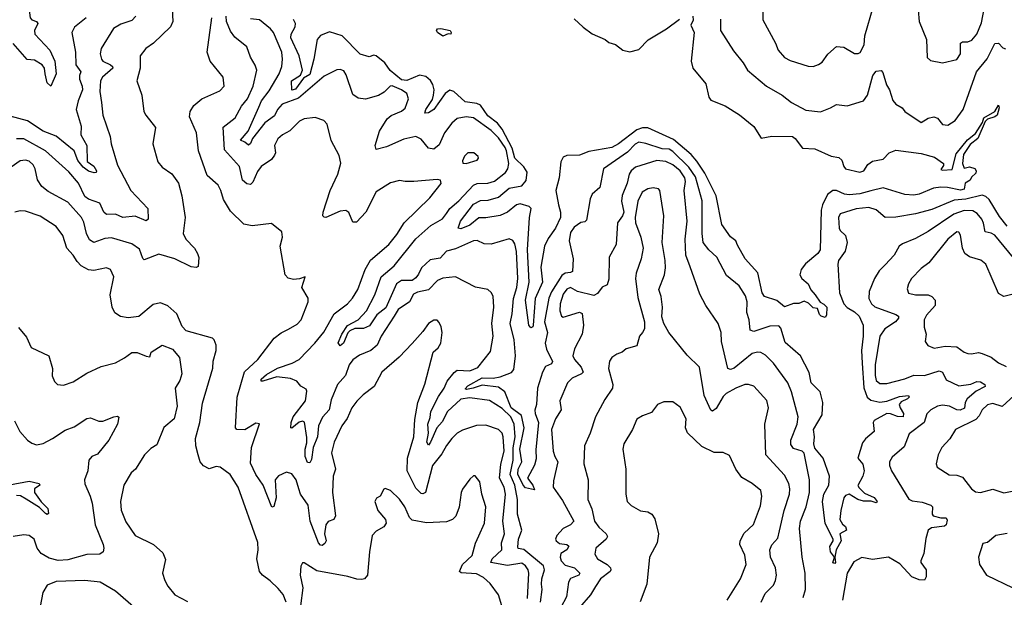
# Model space of a CAD drawing. Extents: x 1552033 to 1694788, y 811965 to 917215.
# Tile 490 of 632: x 1641212 to 1646688, y 882002 to 885215. Entities that reach past the tile are written whole.
import ezdxf

# ---------------------------------------------------------------- set-up
doc = ezdxf.new("R2010")
doc.units = 0

msp = doc.modelspace()

# ---------------------------------------------------------------- linework, layer by layer
at = {"layer": '0CON20XD'}
for points in [[(1641210.6, 885485), (1641233.4, 885383.4), (1641265.3, 885325), (1641271.8, 885295), (1641266.4, 885253.6), (1641270.3, 885225), (1641278.9, 885215), (1641305.6, 885205), (1641312.3, 885195), (1641293.8, 885155), (1641295.6, 885135.6), (1641379.3, 885045), (1641407.8, 884985), (1641415, 884913.3), (1641385, 884846), (1641365, 884864.4), (1641352.9, 884915), (1641349.4, 884945), (1641336.4, 884965), (1641295, 884990.9), (1641253.5, 884993.5), (1641175, 885083.3)], [(1645345, 885300), (1645344.4, 885215), (1645415, 885084.2), (1645430, 885045), (1645465.6, 885005.6), (1645497.6, 884987.6), (1645597.6, 884957.6), (1645625, 884954.5), (1645655, 884965.6), (1645675, 884978.6), (1645706.6, 885023.4), (1645755, 885065.5), (1645795, 885062.5), (1645855, 885028.2), (1645875, 885027.3), (1645886.4, 885033.6), (1645908.8, 885075), (1645911.9, 885125), (1645959.2, 885285)], [(1642060.8, 885275), (1642063.3, 885205), (1642050.6, 885175), (1641955.3, 885084.7), (1641914.2, 885055), (1641882.5, 885015), (1641882.5, 884945), (1641864.3, 884875), (1641890.6, 884795), (1641903.1, 884705), (1641914.3, 884685), (1641967.8, 884615), (1641953.3, 884525), (1641980, 884425), (1642004, 884395), (1642057.2, 884357.2), (1642095.8, 884305), (1642114.3, 884235), (1642132.9, 884115), (1642121.1, 884025), (1642135.7, 883995), (1642183.5, 883943.5), (1642201.5, 883915), (1642207.6, 883892.4), (1642205, 883842.5), (1642193.6, 883836.4), (1642165, 883840.6), (1642075, 883884.5), (1641985, 883911.1), (1641905, 883878.9), (1641896.9, 883886.9), (1641878.4, 883938.4), (1641835, 883969.1), (1641721.7, 884001.7), (1641685, 883998.4), (1641625, 883975.4), (1641600.1, 883990.1), (1641583.5, 884025), (1641568.7, 884088.7), (1641555.6, 884115.6), (1641479.6, 884199.6), (1641369.5, 884259.5), (1641335, 884286.9), (1641311.2, 884325), (1641298.9, 884385), (1641287.4, 884407.4), (1641265, 884427.5), (1641245, 884434.6), (1641215, 884430), (1641165, 884394.6)], [(1646208.3, 885268.3), (1646213.8, 885205), (1646254.6, 885105), (1646260, 885005), (1646278.3, 884988.3), (1646345, 884975.7), (1646425, 884993.1), (1646444.6, 885025), (1646444.6, 885085.4), (1646455, 885092.9), (1646485, 885092.5), (1646507.9, 885102.1), (1646534.8, 885135.2), (1646561.8, 885198.2), (1646575.6, 885275)], [(1641581.4, 885225), (1641516.4, 885173.6), (1641502.5, 885145), (1641522.5, 885035), (1641524.3, 884965), (1641552.3, 884925), (1641544.7, 884905), (1641544.7, 884885), (1641560.3, 884845), (1641561.2, 884825), (1641536.7, 884763.2), (1641526.7, 884715), (1641553.4, 884623.4), (1641552.8, 884575), (1641586, 884515), (1641587.1, 884427.1), (1641625, 884400.7), (1641640, 884375), (1641637.5, 884365), (1641626.7, 884363.3), (1641595, 884373), (1641564.6, 884395), (1641535, 884431.5), (1641514.7, 884485), (1641415, 884567.5), (1641342.9, 884595), (1641255, 884651.9), (1641158.3, 884678.3)], [(1641858.5, 885235), (1641835, 885211.8), (1641775, 885190.8), (1641733.6, 885166.4), (1641665.6, 885055), (1641660, 885025), (1641666.7, 884995), (1641675, 884984.6), (1641717.8, 884965), (1641728.5, 884955), (1641729.1, 884945), (1641673.1, 884895), (1641662, 884875), (1641656.9, 884815), (1641667.7, 884755), (1641674.6, 884685), (1641715.3, 884565.3), (1641720, 884525), (1641756.2, 884406.2), (1641830.5, 884265), (1641924.3, 884165), (1641925.7, 884105), (1641915, 884096.2), (1641855, 884122.1), (1641785.6, 884115.6), (1641745, 884133.6), (1641695, 884131.2), (1641680.4, 884145), (1641658.1, 884195), (1641595, 884217.3), (1641575, 884232.5), (1641538.8, 884305), (1641485, 884369.7), (1641356.2, 884486.2), (1641235, 884551.6), (1641195, 884552.1)], [(1642706.8, 883493.2), (1642755, 883521.4), (1642778.1, 883545), (1642817.1, 883645), (1642815.9, 883665.9), (1642782, 883725), (1642800, 883785), (1642767.3, 883772.7), (1642735, 883770), (1642705, 883778.2), (1642688.5, 883795), (1642660, 883955), (1642674, 884005), (1642670, 884035), (1642612, 884082), (1642505, 884068.1), (1642458.2, 884078.2), (1642385, 884149.2), (1642345.5, 884215), (1642330.5, 884265), (1642315, 884294), (1642255, 884348), (1642205.5, 884485), (1642195.5, 884585), (1642157.1, 884675), (1642159.2, 884705), (1642181.3, 884738.7), (1642225.4, 884774.6), (1642325, 884819.2), (1642349.2, 884845), (1642342.9, 884895), (1642270.9, 884985), (1642255.4, 885035), (1642281.4, 885225)], [(1643496.5, 882865), (1643485, 882847.5), (1643475.5, 882865.5), (1643484.8, 882915.2), (1643481.6, 882965), (1643495, 883001.9), (1643498.2, 883035), (1643541.2, 883118.8), (1643572.6, 883165), (1643589.3, 883205), (1643627.5, 883252.5), (1643645, 883264.7), (1643715, 883261.9), (1643759.9, 883280.1), (1643830.2, 883369.8), (1643845.4, 883454.6), (1643837.5, 883525), (1643848.8, 883615), (1643845, 883676.7), (1643835, 883697.5), (1643815, 883714.3), (1643747.2, 883727.2), (1643635.3, 883785.3), (1643565, 883777.9), (1643535, 883764.4), (1643485, 883712.5), (1643425, 883700), (1643401.7, 883688.3), (1643380, 883645), (1643316.6, 883603.4), (1643294.2, 883565), (1643222.3, 883455), (1643199.4, 883405), (1643165, 883374.3), (1643101.4, 883348.6), (1643065, 883323.8), (1643045.3, 883295), (1643024.8, 883235.2), (1642979.7, 883185), (1642945, 883100), (1642933, 883045), (1642895.5, 883004.5), (1642874, 882955), (1642867.5, 882895), (1642843.5, 882835), (1642835, 882768), (1642825, 882748.9), (1642812.1, 882752.1), (1642800, 882785), (1642799.1, 882825), (1642808.5, 882861.5), (1642808.8, 882891.2), (1642795.8, 882975.8), (1642785, 882981.1), (1642765.8, 882975.8), (1642725, 882942.5), (1642720, 882945), (1642721.5, 882975), (1642733.8, 883005), (1642801.9, 883095), (1642809.4, 883149.4), (1642805, 883160), (1642776.1, 883176.1), (1642753.4, 883203.4), (1642718.3, 883218.3), (1642642.3, 883227.7), (1642565, 883204.4), (1642554.5, 883205), (1642555.5, 883215), (1642585, 883240.7), (1642645, 883276.9), (1642727.1, 883305), (1642765.6, 883325), (1642852.9, 883415), (1642903.7, 883476.3), (1642961.8, 883578.2), (1643035, 883633.8), (1643063.4, 883666.6), (1643091.9, 883715), (1643134, 883826), (1643163.1, 883876.9), (1643265, 883965.4), (1643309.5, 884020.5), (1643350.4, 884085), (1643492.5, 884225), (1643555.7, 884304.3), (1643551.7, 884321.7), (1643533.2, 884326.8), (1643404.5, 884315.5), (1643355, 884314.4), (1643325, 884320.6), (1643275, 884308.1), (1643195, 884258.1), (1643136.6, 884145), (1643085, 884088.1), (1643065, 884088), (1643041.8, 884141.8), (1643025, 884154.4), (1642995, 884150.4), (1642915, 884114.4), (1642905.9, 884115.9), (1642898, 884125), (1642899.5, 884145), (1642939.3, 884265), (1642981.1, 884355), (1642997.9, 884417.9), (1642989.1, 884459.1), (1642945, 884543.3), (1642922.5, 884635), (1642903.8, 884655), (1642855, 884670.5), (1642795, 884664.4), (1642768.6, 884651.4), (1642713.9, 884596.1), (1642674.4, 884575), (1642648, 884552), (1642628.5, 884515), (1642634.5, 884475), (1642629.2, 884460.8), (1642611.9, 884438.1), (1642555, 884398), (1642535, 884371.2), (1642508.7, 884311.3), (1642495, 884298.9), (1642475, 884301.8), (1642451.9, 884321.9), (1642435, 884398.5), (1642351, 884491), (1642343, 884617), (1642410.8, 884669.2), (1642445.2, 884734.8), (1642479.7, 884775), (1642510.8, 884845), (1642530, 884935), (1642522.2, 884962.2), (1642495, 885006.2), (1642474.6, 885064.6), (1642408, 885118), (1642385, 885151.1), (1642361.7, 885205), (1642359.5, 885235)], [(1643585, 884136.2), (1643603.5, 884165), (1643655, 884206.8), (1643735.2, 884294.8), (1643756.1, 884303.9), (1643815, 884306.3), (1643852.1, 884317.9), (1643914.6, 884365), (1643927.1, 884385), (1643931.6, 884415), (1643920.2, 884485), (1643911.4, 884505), (1643875, 884558.4), (1643835, 884599.2), (1643735, 884668.6), (1643695.3, 884674.7), (1643645, 884665.4), (1643615, 884639.1), (1643574.8, 884585.2), (1643545, 884519.2), (1643515, 884495.8), (1643485, 884501.4), (1643445, 884551.5), (1643415, 884565.3), (1643348.7, 884551.3), (1643252.1, 884507.9), (1643195, 884493.8), (1643189.2, 884515), (1643213.8, 884595), (1643256.5, 884663.5), (1643277.1, 884682.9), (1643335, 884705.6), (1643356.6, 884723.4), (1643374.5, 884775), (1643365.4, 884805.4), (1643335.8, 884825), (1643283.2, 884846.8), (1643273.3, 884845), (1643238.3, 884811.7), (1643207.1, 884792.9), (1643135, 884772.7), (1643095, 884778.8), (1643065, 884799.2), (1643028.1, 884908.1), (1643015, 884930), (1642995, 884938.8), (1642975, 884936), (1642905, 884900.9), (1642762.1, 884777.9), (1642671.3, 884745), (1642645, 884715.3), (1642628.8, 884681.2), (1642575, 884642.1), (1642507.4, 884555), (1642495, 884525.7), (1642485, 884516.5), (1642464.5, 884534.5), (1642439.2, 884545), (1642482.2, 884595), (1642542, 884728), (1642556.4, 884763.6), (1642599.6, 884820.4), (1642655.3, 884915), (1642669.5, 884955), (1642673.8, 884995), (1642669, 885035), (1642623.3, 885143.3), (1642607.5, 885165), (1642545.7, 885215), (1642495, 885220.6)], [(1644955.4, 885235), (1644958, 885212), (1644945.6, 885185), (1644962.7, 885145), (1644947.3, 884985), (1644956, 884946), (1645028.8, 884858.8), (1645045.5, 884785), (1645055, 884767.1), (1645135, 884736.4), (1645215, 884685.4), (1645295, 884621.1), (1645335, 884555.9), (1645395, 884568.1), (1645510, 884565), (1645525.2, 884555), (1645565, 884501.1), (1645635, 884496.9), (1645725, 884456.7), (1645767.8, 884447.8), (1645784.5, 884434.5), (1645795, 884398), (1645805, 884386.4), (1645885, 884367.1), (1645907.1, 884375), (1645929.4, 884410.6), (1645955, 884428.8), (1646015, 884440), (1646047.5, 884475), (1646085, 884489.6), (1646225, 884471.4), (1646300.8, 884450.8), (1646350, 884415), (1646350, 884405), (1646335, 884382.5), (1646345, 884377.5), (1646398.3, 884381.7), (1646420.6, 884469.4), (1646482.6, 884547.4), (1646528, 884582), (1646567.5, 884642.5), (1646575, 884669.2), (1646634.6, 884705.4), (1646655, 884740), (1646659.2, 884725), (1646648.5, 884685), (1646635, 884674.6), (1646595, 884661.9), (1646581.1, 884648.9), (1646541.4, 884555), (1646499.2, 884520.8), (1646460.5, 884465), (1646456.2, 884415), (1646465, 884390), (1646495, 884397.5), (1646525, 884386.7), (1646531.2, 884375), (1646529.2, 884360.8), (1646505, 884340), (1646498.3, 884321.7), (1646470, 884305), (1646465, 884272.5), (1646445, 884266.2), (1646372.4, 884282.4), (1646335, 884284.4), (1646295, 884277.5), (1646215, 884244), (1646185, 884238.8), (1646135, 884242), (1646015, 884279.2), (1645945, 884264), (1645885, 884246.3), (1645825, 884241.6), (1645800, 884245), (1645755, 884265.3), (1645735, 884264.7), (1645705, 884242.9), (1645676.8, 884185), (1645669.6, 884155), (1645663.1, 883935), (1645651.8, 883915), (1645582.1, 883857.9), (1645558.2, 883825), (1645551.5, 883795), (1645561.4, 883775), (1645596.9, 883745), (1645611.8, 883711.8), (1645637.1, 883685), (1645663.3, 883643.3), (1645685, 883632.5), (1645701.2, 883615), (1645699.3, 883570.7), (1645691.7, 883558.3), (1645670, 883565), (1645660, 883575), (1645648.3, 883608.3), (1645625, 883612.5), (1645598.8, 883638.8), (1645575, 883650), (1645545, 883636.7), (1645515, 883636.7), (1645465, 883617.5), (1645422.4, 883652.4), (1645354.4, 883675), (1645340.7, 883695), (1645317.7, 883807.7), (1645246.2, 883885), (1645205, 883961.4), (1645195, 883984.3), (1645165, 884007.1), (1645117.8, 884075), (1645085.9, 884235), (1645021.8, 884361.8), (1644978, 884428), (1644945.7, 884465.7), (1644848.5, 884548.5), (1644705, 884612.9), (1644675, 884613.6), (1644645, 884602.2), (1644541.9, 884525), (1644505, 884504.2), (1644377.2, 884482.7), (1644325, 884461.4), (1644255, 884459.6), (1644235, 884450), (1644222.3, 884425), (1644211.6, 884335), (1644193.5, 884265), (1644208.9, 884185), (1644219, 884145), (1644219.6, 884115), (1644192.9, 884055), (1644151.8, 883998.2), (1644131.3, 883955), (1644111.1, 883838.9), (1644119.1, 883755), (1644079.3, 883665), (1644067.9, 883515), (1644065, 883505.8), (1644055, 883501.4), (1644043.1, 883515), (1644025.7, 883655), (1644046.1, 883755), (1644035.6, 883935), (1644047.5, 884115), (1644057.1, 884165), (1644046.4, 884176.4), (1643995, 884191.4), (1643974.9, 884185.1), (1643925, 884144.2), (1643885, 884125.9), (1643805, 884113.1), (1643766.5, 884113.5), (1643715, 884072.5), (1643665, 884052), (1643650, 884055), (1643663.1, 884095), (1643735, 884189.3), (1643775, 884208.8), (1643818.3, 884211.7), (1643875, 884227.1), (1643935, 884278.8), (1644005, 884291.9), (1644028.4, 884321.6), (1644033.5, 884366.5), (1644016.7, 884396.7), (1643965, 884444.5), (1643950.4, 884500.4), (1643896.2, 884606.2), (1643868.8, 884638.8), (1643815, 884680.4), (1643775, 884739.2), (1643755, 884749.4), (1643688.7, 884758.6), (1643626.2, 884815), (1643605, 884823.6), (1643578.8, 884805), (1643514.6, 884715), (1643485, 884696.5), (1643465, 884694.5), (1643470.5, 884715), (1643508.3, 884771.7), (1643514.1, 884795.9), (1643517.9, 884825), (1643510.5, 884855), (1643497.1, 884877.1), (1643470, 884900), (1643435, 884906.3), (1643365, 884877.6), (1643335, 884880.7), (1643272.4, 884932.4), (1643242.2, 884975), (1643195, 885015.2), (1643182.2, 885017.8), (1643155, 885008.2), (1643105, 885023.3), (1643005, 885125.2), (1642935, 885147.9), (1642885, 885127.8), (1642866.6, 885105), (1642847.5, 884995), (1642825, 884909.6), (1642790.8, 884889.2), (1642745, 884829.7), (1642725, 884823.5), (1642723.6, 884875), (1642773.1, 884906.9), (1642785.2, 884935), (1642765.4, 885015), (1642720.7, 885115), (1642722.5, 885135), (1642743.3, 885175), (1642746.7, 885195), (1642735, 885216.6)], [(1644295, 885220.8), (1644345, 885173.8), (1644395, 885137.1), (1644468.8, 885105), (1644489.2, 885089.2), (1644525, 885077.1), (1644566.2, 885045), (1644605, 885036.2), (1644655, 885049.6), (1644707, 885103), (1644808.6, 885165), (1644881.2, 885218.8)], [(1645108.8, 885218.8), (1645108.8, 885155), (1645181.3, 885041.3), (1645235.4, 884975.4), (1645260, 884935), (1645365.8, 884845), (1645452.9, 884795), (1645505, 884754.4), (1645585, 884712.9), (1645665, 884702.2), (1645721.2, 884725), (1645755, 884744), (1645815, 884736.7), (1645905.2, 884764.8), (1645928, 884795), (1645956.9, 884905), (1645975, 884928.8), (1646003, 884933), (1646012, 884922), (1646033.5, 884853.5), (1646050.4, 884825), (1646067.9, 884765), (1646085, 884745.5), (1646120, 884725), (1646135, 884703.8), (1646225, 884644.2), (1646265, 884668.1), (1646295.5, 884675.5), (1646317.4, 884667.4), (1646345, 884631.4), (1646375, 884628.8), (1646415.5, 884655), (1646459.2, 884715), (1646533.5, 884925), (1646592, 884998), (1646635, 885083.8), (1646655, 885085.4), (1646679.7, 885059.7), (1646695, 885052.9)], [(1643565, 885123.9), (1643536.4, 885145), (1643530, 885155), (1643535.5, 885164.5), (1643555, 885166.1), (1643606.9, 885155), (1643612.5, 885145), (1643610, 885135), (1643595, 885135.8), (1643565, 885123.9)], [(1646705, 884067), (1646660.7, 884120.7), (1646604.5, 884214.5), (1646585, 884232.4), (1646565, 884238.6), (1646475, 884216), (1646409, 884211), (1646285, 884159.5), (1646195, 884134.8), (1646085, 884117.6), (1646025, 884114.6), (1645975, 884158.2), (1645935, 884170.3), (1645865, 884162.5), (1645774.6, 884135.4), (1645765.6, 884115), (1645770.5, 884055), (1645775, 884042), (1645805.5, 884015.5), (1645813.5, 883975), (1645802.7, 883927.3), (1645766, 883875), (1645762, 883855), (1645772.3, 883695), (1645796, 883635), (1645814.4, 883614.4), (1645855, 883589.6), (1645881.8, 883565), (1645903.5, 883515), (1645903.9, 883455), (1645894.8, 883375.2), (1645897.1, 883305), (1645906.8, 883166.8), (1645924.8, 883114.8), (1645945, 883098.6), (1645995, 883087.9), (1646035, 883092.6), (1646105, 883119), (1646154.5, 883124.5), (1646159.3, 883115), (1646150.4, 883105), (1646115, 883090), (1646104.2, 883075), (1646108.4, 883055), (1646126.7, 883025), (1646125, 883006), (1646095, 883007.1), (1646055, 883022.5), (1646035, 883023.5), (1645964.3, 882985.7), (1645959.6, 882975), (1645964.4, 882925), (1645916.2, 882883.8), (1645899.7, 882860.3), (1645874.1, 882775), (1645901.5, 882741.5), (1645909.3, 882705), (1645900.9, 882675), (1645874.3, 882624.3), (1645880.8, 882610.8), (1645911.5, 882581.5), (1645965, 882557.5), (1645981.4, 882535), (1645975, 882527.5), (1645947.2, 882537.2), (1645905, 882536.6), (1645874.2, 882545.8), (1645825, 882575.9), (1645805, 882567.7), (1645795.8, 882555), (1645778.2, 882485), (1645773.1, 882435), (1645788.6, 882408.6), (1645805.5, 882395), (1645810, 882375), (1645772.9, 882355), (1645781.4, 882315), (1645753.1, 882265), (1645745.7, 882225), (1645748.5, 882195), (1645745, 882189.2), (1645734.2, 882194.2), (1645744, 882225), (1645720.9, 882255), (1645717.1, 882285), (1645735.7, 882315), (1645735.7, 882325), (1645692.1, 882412.1), (1645677.3, 882535), (1645684.7, 882575), (1645712.5, 882625), (1645715.5, 882675), (1645680.6, 882775), (1645635, 882831.6), (1645628.7, 882855), (1645633.4, 882895), (1645626.7, 882935), (1645675, 883017.5), (1645678.8, 883085), (1645663.8, 883145), (1645614.7, 883195), (1645602.3, 883252.3), (1645555, 883345.8), (1645469.6, 883419.6), (1645445, 883498.8), (1645435, 883511.9), (1645385, 883510.5), (1645295, 883480.7), (1645275, 883488), (1645268.9, 883545), (1645255.5, 883585.5), (1645257.9, 883645), (1645249.5, 883679.5), (1645213.8, 883733.8), (1645142.2, 883792.2), (1645089.5, 883895), (1645044.2, 883934.2), (1645014.2, 883975), (1645008, 884025), (1645007.7, 884207.7), (1644970.3, 884340.3), (1644933, 884395), (1644845, 884481.7), (1644825, 884494.3), (1644785, 884497.3), (1644695, 884527.3), (1644655, 884533.8), (1644635, 884523.6), (1644591.8, 884478.2), (1644458.6, 884385), (1644437.7, 884282.3), (1644395.4, 884244.6), (1644385, 884218.8), (1644365, 884100), (1644355, 884090), (1644333, 884087), (1644295, 884060.9), (1644275, 884031.2), (1644268.9, 883985), (1644290, 883885), (1644287.1, 883815), (1644275, 883808), (1644245, 883805.3), (1644227.4, 883792.6), (1644169.2, 883700.8), (1644154.6, 883665.4), (1644131.5, 883535), (1644147.3, 883475), (1644133.9, 883415), (1644142.2, 883382.2), (1644176.2, 883313.8), (1644169.8, 883300.2), (1644136.1, 883285), (1644120.2, 883255), (1644092.7, 883165), (1644085.8, 883075), (1644077.4, 883042.6), (1644078, 883025), (1644097.9, 882975), (1644082.2, 882822.2), (1644085, 882772.5), (1644075, 882736), (1644037.1, 882665), (1644065.6, 882625), (1644075, 882600), (1644025, 882611.5), (1644012.6, 882625), (1643983.4, 882686.6), (1643985, 882714.5), (1644004.2, 882755), (1643993.2, 882825), (1644018.6, 882945), (1644003, 883013), (1643944.9, 883054.9), (1643910.7, 883145), (1643875, 883171.1), (1643785, 883181.1), (1643734.9, 883164.9), (1643697.1, 883157.1), (1643688.8, 883161.2), (1643705, 883178.9), (1643785, 883222.1), (1643845, 883220.1), (1643885, 883227.6), (1643947.5, 883252.5), (1643960.3, 883269.7), (1643969.5, 883345), (1643961.6, 883435), (1643939.9, 883525), (1643951.9, 883578.1), (1643957.5, 883665), (1643976.9, 883725), (1643982.5, 883775), (1643975.8, 883925), (1643965, 883968.8), (1643955, 883987.5), (1643935, 883996), (1643835, 883966.2), (1643795, 883967.5), (1643756.8, 883986.8), (1643735, 883985.5), (1643635, 883939.8), (1643585, 883928), (1643551.2, 883888.8), (1643495, 883879.5), (1643446.5, 883835), (1643429.7, 883800.3), (1643415, 883778.6), (1643395, 883765.1), (1643335.8, 883764.2), (1643308.4, 883745), (1643248.3, 883611.7), (1643197.5, 883572.5), (1643157.8, 883512.2), (1643125, 883497.1), (1643075, 883497), (1643047.5, 883485), (1643036.6, 883473.4), (1643013.1, 883415), (1642995, 883400.7), (1642983.4, 883416.6), (1643004, 883465), (1643035, 883514.2), (1643094, 883546), (1643141.7, 883595), (1643186.9, 883685), (1643222.8, 883785), (1643293.8, 883845), (1643414.3, 883995.7), (1643498.8, 884071.2), (1643562.6, 884107.4), (1643585, 884136.2)], [(1643695, 884414.4), (1643755.7, 884434.3), (1643763.3, 884445), (1643761.2, 884455), (1643737.5, 884475), (1643705, 884474), (1643685, 884456), (1643675, 884430), (1643676.4, 884416.4), (1643695, 884414.4)], [(1645569.6, 882000.4), (1645582.2, 882045), (1645581.2, 882135), (1645563.9, 882225), (1645549.2, 882385), (1645554.2, 882425), (1645586.1, 882505), (1645604.8, 882585), (1645605.2, 882655.2), (1645575, 882802.9), (1645563.8, 882815), (1645515, 882829.6), (1645500.8, 882850.9), (1645501.6, 882875), (1645536.7, 882965), (1645540.8, 883005), (1645504.1, 883145), (1645483.8, 883195), (1645404.5, 883305), (1645359.4, 883349.4), (1645333.4, 883363.4), (1645315, 883366.1), (1645285, 883358.2), (1645185, 883276.9), (1645165, 883270), (1645151.4, 883275), (1645116.1, 883425), (1645113.8, 883475), (1645096.7, 883525), (1645028, 883625), (1644995, 883687.5), (1644941.2, 883841.2), (1644916.5, 883905), (1644913.1, 883995), (1644924.7, 884095), (1644907.5, 884265), (1644915.2, 884314.8), (1644911.9, 884335), (1644885, 884374.1), (1644845, 884408.4), (1644805, 884426.7), (1644755, 884431.6), (1644636.2, 884395), (1644612.9, 884375), (1644600.9, 884355), (1644590.6, 884305), (1644562.9, 884237.1), (1644559.5, 884205), (1644571.2, 884145), (1644565, 884123.9), (1644537.3, 884085), (1644528.9, 883965), (1644491.3, 883895), (1644488, 883772), (1644479.5, 883740.5), (1644451.9, 883728.1), (1644425, 883692.5), (1644405, 883680), (1644315, 883704), (1644275.6, 883725.6), (1644255, 883716.7), (1644235, 883688.6), (1644218.4, 883635), (1644216.9, 883595), (1644225, 883566), (1644235, 883560), (1644325, 883588), (1644340, 883580), (1644348.6, 883515), (1644340.6, 883465), (1644297.8, 883385), (1644289.1, 883345), (1644297.3, 883325), (1644335, 883282.2), (1644345.4, 883255), (1644337.5, 883245), (1644285, 883220.9), (1644259.5, 883195), (1644215.8, 883095), (1644222.9, 883045), (1644192.9, 882995), (1644170.5, 882935), (1644178.8, 882815), (1644187.5, 882785), (1644205.3, 882755), (1644180.9, 882649.1), (1644179.2, 882615), (1644231, 882541), (1644293.1, 882425), (1644274.7, 882405.3), (1644235.5, 882384.5), (1644198.7, 882345), (1644192.5, 882325), (1644196.2, 882315), (1644215, 882301.6), (1644255.8, 882295.8), (1644266, 882286), (1644255.5, 882265), (1644220.9, 882245), (1644217.7, 882225), (1644223.4, 882205), (1644245, 882181.2), (1644297.5, 882165), (1644327.6, 882135), (1644322.5, 882125), (1644275, 882106), (1644263.8, 882086.2), (1644253, 882005), (1644190.8, 881885)], [(1645335.3, 881975), (1645357.6, 882022.4), (1645405, 882070), (1645416.4, 882095), (1645420.4, 882125), (1645414.7, 882164.7), (1645388.2, 882225), (1645383.9, 882265), (1645395, 882294.4), (1645429.3, 882330.7), (1645438.3, 882371.7), (1645464.7, 882485), (1645493.3, 882575), (1645495.9, 882605.9), (1645488.9, 882635), (1645465, 882680.6), (1645362.7, 882795), (1645355.4, 882965), (1645377.3, 883055), (1645366.6, 883096.6), (1645295, 883175.6), (1645266.3, 883186.3), (1645245, 883185.4), (1645195, 883166.1), (1645141.1, 883135), (1645125, 883118.9), (1645085, 883051.5), (1645065, 883036.9), (1645055, 883042.9), (1645019.5, 883125), (1644993, 883283), (1644925, 883348), (1644822.9, 883475), (1644794.2, 883525), (1644782.7, 883562.7), (1644786.5, 883616.5), (1644780, 883675), (1644765.8, 883715), (1644797.5, 883795), (1644803.8, 883835), (1644802.7, 883875), (1644784.6, 883975), (1644794, 884124), (1644771.5, 884265), (1644764, 884275), (1644735, 884280.3), (1644705, 884274), (1644673.5, 884255), (1644649.6, 884205), (1644634.3, 884115.7), (1644636.8, 884085), (1644666.5, 884005), (1644679.3, 883945), (1644668.7, 883885), (1644641.1, 883805), (1644636.8, 883775), (1644649.8, 883669.8), (1644686.9, 883535), (1644687.5, 883495), (1644676, 883475), (1644660, 883455), (1644645, 883401.4), (1644585.7, 883384.3), (1644563.6, 883366.4), (1644534, 883355), (1644505.8, 883335), (1644492.9, 883315), (1644486.4, 883275), (1644510, 883185), (1644509.4, 883165), (1644466.9, 883103.1), (1644413.6, 883005), (1644385.4, 882915), (1644352.7, 882845), (1644350, 882745), (1644373.6, 882655), (1644372.5, 882545), (1644393.3, 882493.3), (1644409.1, 882425), (1644432.3, 882392.3), (1644474, 882355), (1644480.5, 882340.5), (1644473.1, 882325), (1644415.6, 882275), (1644411.3, 882241.3), (1644425, 882215.8), (1644479.4, 882185), (1644498.6, 882165), (1644500, 882155), (1644495.4, 882144.6), (1644442.7, 882105), (1644415, 882061.9), (1644386.1, 882015), (1644324.7, 881945)], [(1642694.7, 881975), (1642676.6, 882016.6), (1642649.9, 882049.9), (1642605, 882093.5), (1642561.9, 882125), (1642546.5, 882145), (1642530.9, 882215), (1642538.8, 882265), (1642536.2, 882306.2), (1642426.2, 882615), (1642382.9, 882685), (1642326.2, 882725), (1642305, 882728.6), (1642265, 882715.8), (1642235, 882732.5), (1642215, 882756.2), (1642204.2, 882794.2), (1642190.8, 882845), (1642190, 882885), (1642214.3, 882974.3), (1642228.3, 883081.7), (1642285.9, 883275.9), (1642288.8, 883315), (1642304.3, 883375.7), (1642304.2, 883405), (1642294.1, 883434.1), (1642283.9, 883443.9), (1642137.5, 883485), (1642115, 883507.5), (1642085, 883578.8), (1642035, 883624), (1641995, 883639.2), (1641955, 883630), (1641875, 883563.3), (1641815, 883556.4), (1641773.1, 883563.1), (1641741.4, 883585), (1641725.5, 883615.5), (1641715.6, 883684.4), (1641735.7, 883785), (1641716.2, 883825), (1641694, 883834), (1641625, 883820.4), (1641595, 883822.9), (1641554.4, 883845), (1641530.7, 883869.3), (1641509.6, 883905), (1641474.2, 883944.2), (1641451.2, 884015), (1641414, 884064), (1641325, 884123.1), (1641245, 884150.6), (1641215, 884152.5), (1641185, 884144.2)], [(1646739.6, 883889.6), (1646635, 884016.2), (1646615, 884028.4), (1646581.5, 884035), (1646572.9, 884082.9), (1646562.5, 884105), (1646537.9, 884137.9), (1646512.8, 884152.8), (1646465, 884154), (1646407.5, 884132.5), (1646265, 884037.3), (1646195, 883998.5), (1646121.5, 883968.5), (1646104.3, 883955), (1646075.7, 883905), (1646025, 883850.6), (1645992.4, 883817.6), (1645965.3, 883774.7), (1645936.6, 883703.4), (1645934, 883665), (1645948.7, 883635), (1645967.7, 883617.7), (1646084.2, 883575), (1646098.9, 883565), (1646098.8, 883555), (1646082.1, 883535), (1646023.3, 883495), (1645995.6, 883454.4), (1645970, 883295), (1645969, 883235), (1645975, 883208.1), (1645995, 883191.3), (1646035, 883191.6), (1646135, 883217.1), (1646185, 883237.9), (1646245, 883236.4), (1646325, 883262), (1646343.6, 883253.6), (1646365, 883212.5), (1646435, 883178.4), (1646502.5, 883187.5), (1646535, 883202.7), (1646555, 883200.8), (1646579.1, 883185), (1646581.8, 883175), (1646531.7, 883148.3), (1646481.6, 883105), (1646469.6, 883085), (1646466.3, 883053.7), (1646443, 883043), (1646424.4, 883045), (1646382.5, 883065), (1646345, 883071.4), (1646315.8, 883065), (1646278.9, 883045), (1646256.8, 883023.2), (1646242.7, 882975), (1646158.5, 882911.5), (1646131.4, 882838.6), (1646065, 882781.4), (1646050.5, 882755), (1646049.5, 882735), (1646060, 882705), (1646158, 882548), (1646175, 882538.4), (1646230.5, 882530.5), (1646279.2, 882515), (1646288.9, 882505), (1646287.8, 882465), (1646293.1, 882455), (1646335, 882444.6), (1646364.5, 882444.5), (1646370.9, 882430.9), (1646365.2, 882405), (1646355, 882397.3), (1646282.7, 882387.3), (1646264.4, 882375), (1646251.7, 882328.3), (1646241.4, 882245), (1646223.1, 882205), (1646224.4, 882195), (1646253.3, 882155), (1646254.4, 882115), (1646245, 882097.1), (1646215, 882099.6), (1646173.1, 882115), (1646107, 882187), (1646045, 882225.3), (1645955, 882212.5), (1645895, 882222.3), (1645851.7, 882198.3), (1645813.5, 882135), (1645788.5, 881985)], [(1646745, 883690.8), (1646686, 883676), (1646655, 883692.2), (1646584.6, 883854.6), (1646556.7, 883876.7), (1646495, 883895.4), (1646469.1, 883915), (1646455.4, 883945), (1646445, 884016.7), (1646435, 884032.5), (1646425, 884035.5), (1646373.2, 883995), (1646267.7, 883862.3), (1646225, 883830.8), (1646172.9, 883775), (1646154.4, 883745), (1646147.3, 883717.3), (1646155, 883694), (1646194.6, 883684.6), (1646265, 883683.8), (1646285, 883674.5), (1646304.4, 883655), (1646303.6, 883625), (1646255, 883570.8), (1646243.1, 883545), (1646241.9, 883505), (1646254.3, 883465), (1646248.8, 883425), (1646262.2, 883402.2), (1646298.3, 883388.3), (1646359.3, 883399.3), (1646424.6, 883394.6), (1646464, 883365), (1646485, 883358.6), (1646505, 883355.8), (1646545, 883362.9), (1646565, 883358.6), (1646615, 883337.9), (1646655.3, 883305.3), (1646698.2, 883285)], [(1644035.8, 881995), (1644042.8, 882135), (1644039.2, 882155), (1644025, 882176.8), (1644005, 882191.2), (1643925, 882177.9), (1643832.5, 882195), (1643840, 882215), (1643893.2, 882265), (1643891.1, 882305), (1643907.6, 882355), (1643898.2, 882425), (1643914.8, 882575), (1643905.9, 882615), (1643880.4, 882665), (1643888.4, 882741.6), (1643906.2, 882815), (1643901.8, 882895), (1643895, 882915.7), (1643875.8, 882935), (1643805, 882960), (1643751.9, 882958.1), (1643675, 882931.5), (1643645.4, 882914.6), (1643616.2, 882885), (1643585, 882846.7), (1643560.7, 882799.3), (1643507.8, 882735), (1643468.9, 882585), (1643455, 882577.1), (1643445, 882578.9), (1643415, 882608.5), (1643366.2, 882705), (1643368.8, 882775), (1643404.8, 882895), (1643409.4, 882990.6), (1643427.2, 883085), (1643465, 883188), (1643511.9, 883365), (1643539.7, 883390.3), (1643553.5, 883415), (1643561.8, 883475), (1643557, 883507), (1643545, 883531.2), (1643533, 883543), (1643515, 883544.3), (1643485, 883524.4), (1643455, 883480.5), (1643395, 883413.1), (1643322.4, 883337.6), (1643225.5, 883255), (1643183.6, 883175), (1643121.8, 883128.2), (1643087.4, 883092.6), (1643060, 883055), (1643034.1, 882995.9), (1643004.5, 882955), (1642961.5, 882865), (1642945.4, 882805), (1642967.7, 882715), (1642955.4, 882675), (1642950.8, 882585), (1642968.1, 882455), (1642960, 882435), (1642927.5, 882422.5), (1642915.5, 882405), (1642907.3, 882355), (1642915.6, 882315), (1642909.2, 882300.8), (1642895, 882290), (1642885, 882291.5), (1642873.5, 882305), (1642827.1, 882425), (1642816, 882515), (1642773.4, 882575), (1642764.2, 882605), (1642750, 882655), (1642725, 882687.9), (1642695, 882697.5), (1642651.9, 882678.1), (1642633.7, 882655), (1642637.8, 882555), (1642625, 882506.7), (1642615, 882502.5), (1642566, 882625), (1642526.2, 882685), (1642495, 882747.5), (1642500.8, 882835), (1642546, 882966), (1642525, 882970), (1642465, 882933.3), (1642420, 882935), (1642411.4, 882945), (1642422.3, 883115), (1642463, 883257), (1642535.5, 883325), (1642626.7, 883443.3), (1642666.1, 883473.9), (1642706.8, 883493.2)], [(1641205, 883503.3), (1641249.4, 883449.4), (1641275, 883392), (1641374, 883345), (1641394.3, 883275), (1641393, 883233), (1641405, 883202.5), (1641422.5, 883185), (1641455, 883181.2), (1641509.7, 883200.3), (1641585, 883249.4), (1641665, 883285.7), (1641745, 883307.1), (1641795, 883333.1), (1641835, 883362.9), (1641865, 883364.4), (1641915, 883342.5), (1641935, 883340), (1641942.5, 883365), (1642005, 883403.8), (1642062.3, 883382.3), (1642100, 883335), (1642113.8, 883245), (1642101.7, 883208.3), (1642076.7, 883165), (1642087.1, 883065), (1642070.8, 882995), (1642014.4, 882945.6), (1641975, 882850), (1641940.9, 882829.1), (1641905.7, 882794.3), (1641856, 882715), (1641831.4, 882695), (1641791.9, 882625), (1641772.5, 882535), (1641776.2, 882486.2), (1641801.7, 882421.7), (1641855, 882345.8), (1641956.2, 882295), (1642008.8, 882248.8), (1642022.3, 882212.3), (1642005.8, 882135), (1642018.6, 882095), (1642035, 882064), (1642075, 882015.7), (1642145, 881978.6)], [(1644108.7, 881975), (1644117.2, 882045), (1644114.2, 882075), (1644116, 882104), (1644130.8, 882155), (1644125, 882176.6), (1644015, 882267.8), (1643985, 882273.2), (1643981.7, 882281.7), (1643986.8, 882325), (1644003.9, 882375), (1643980.8, 882465), (1643980, 882545), (1643966.5, 882625), (1643940.3, 882685), (1643956.6, 882765), (1643957.4, 882832.6), (1643968.5, 882895), (1643962.3, 882965), (1643944.1, 883005), (1643895, 883051.6), (1643825, 883097.2), (1643715, 883111.3), (1643665, 883104), (1643591.7, 883035), (1643561.6, 882978.4), (1643532.9, 882945), (1643496.5, 882865)], [(1646743.3, 883125), (1646676.7, 883063.3), (1646625, 883080), (1646595, 883072.5), (1646565, 883045.6), (1646548.1, 883011.9), (1646529.4, 882990.6), (1646417.1, 882935), (1646385, 882884.2), (1646340.8, 882835), (1646320, 882795), (1646310, 882745), (1646314, 882725), (1646382.4, 882682.4), (1646425, 882682), (1646455, 882669.2), (1646505, 882604.3), (1646527.6, 882587.6), (1646555, 882585.6), (1646625, 882602.5), (1646685, 882583.5), (1646769.6, 882600.4)], [(1645147.1, 881985), (1645221.8, 882105), (1645251.8, 882185), (1645245, 882236.7), (1645217.5, 882295), (1645218.5, 882315), (1645241.8, 882358.2), (1645292.6, 882407.4), (1645331.3, 882511.3), (1645340.4, 882565), (1645334.5, 882595), (1645285, 882634.5), (1645227.9, 882667.9), (1645194.3, 882715), (1645160, 882790), (1645125, 882808), (1645075, 882807.5), (1645005, 882840), (1644926.5, 882916.5), (1644915.7, 882945), (1644919.4, 882995), (1644885, 883060), (1644845, 883089.2), (1644795, 883090), (1644758.8, 883075), (1644725, 883030), (1644675, 883012), (1644645, 882992), (1644620, 882935), (1644571.9, 882855), (1644565.7, 882825), (1644583.1, 882715), (1644583.1, 882575), (1644591.4, 882535), (1644612, 882512), (1644665, 882482.9), (1644705, 882477.1), (1644728, 882465), (1644745, 882437.5), (1644765.6, 882355.6), (1644757.1, 882305), (1644715.6, 882225), (1644699.5, 882075), (1644663.1, 881976.9)], [(1641183.8, 882983.8), (1641212, 882925), (1641255, 882875.7), (1641278.9, 882858.9), (1641305, 882850.4), (1641342.1, 882857.9), (1641395, 882884.3), (1641465, 882931.9), (1641515, 882949.2), (1641585, 882997.1), (1641605, 883000), (1641651.7, 882981.7), (1641675, 882980.8), (1641736, 883006), (1641755, 883010), (1641763.3, 883003.3), (1641755.6, 882965), (1641707.5, 882875), (1641645, 882798), (1641614, 882785), (1641595.7, 882765), (1641591.4, 882705), (1641571.8, 882655), (1641573.7, 882633.7), (1641604.3, 882565), (1641614.1, 882525.9), (1641631.2, 882405), (1641676.9, 882295), (1641680.6, 882275), (1641675.7, 882254.3), (1641657.8, 882242.2), (1641585, 882240.7), (1641479.4, 882210.6), (1641425, 882207.2), (1641375, 882219.1), (1641330.9, 882245), (1641310, 882275), (1641291.9, 882325), (1641265, 882345.7), (1641235, 882348.6), (1641175, 882340.6)], [(1643894.4, 881954.4), (1643875.4, 882015.4), (1643828.1, 882078.1), (1643792, 882112), (1643752.4, 882132.4), (1643667.7, 882137.7), (1643657.8, 882145), (1643674.7, 882185), (1643729.2, 882235), (1643747.6, 882302.4), (1643765.9, 882344.1), (1643797.9, 882415), (1643804.5, 882505), (1643782.5, 882575), (1643770.8, 882645), (1643745, 882677.5), (1643735, 882676.7), (1643715, 882658.8), (1643675, 882603.3), (1643667.5, 882585), (1643657, 882503), (1643637, 882453), (1643620, 882435), (1643585, 882421.1), (1643475, 882415.5), (1643395, 882430.6), (1643379.2, 882445), (1643354.2, 882505), (1643325, 882548), (1643275, 882596.7), (1643245, 882607.5), (1643236.7, 882603.3), (1643216.4, 882563.6), (1643197, 882553), (1643187.5, 882535), (1643204.1, 882484.1), (1643246.7, 882435), (1643250, 882415), (1643236.4, 882393.6), (1643195, 882370), (1643172.5, 882345), (1643156.7, 882255), (1643145.6, 882125), (1643128.8, 882105), (1643115, 882100.8), (1643087.7, 882102.3), (1643037, 882117), (1642865, 882149.4), (1642795, 882193.3), (1642785, 882193.3), (1642776.2, 882175), (1642771.9, 882125), (1642787.5, 882055), (1642773.1, 881955)], [(1641155, 882626.5), (1641265, 882648.2), (1641320.8, 882635), (1641324.3, 882625), (1641294.3, 882605), (1641293.9, 882585), (1641331.9, 882531.9), (1641368.4, 882495), (1641371.7, 882468.3), (1641365, 882463.1), (1641355, 882468.5), (1641321.9, 882501.9), (1641248.1, 882548.1), (1641216.9, 882566.9), (1641195, 882568.4)], [(1646703.6, 882356.4), (1646641.9, 882345), (1646595, 882306), (1646568.3, 882301.7), (1646544.2, 882225), (1646550, 882185), (1646589.2, 882125), (1646735, 882054.4)], [(1641857.8, 881937.8), (1641745, 882035.6), (1641658.8, 882085), (1641575, 882094.4), (1641415, 882089.1), (1641365, 882068.6), (1641340.8, 882029.2), (1641318.3, 881911.7)]]:
    msp.add_lwpolyline(points, dxfattribs=at)

doc.saveas('drawing.dxf')
